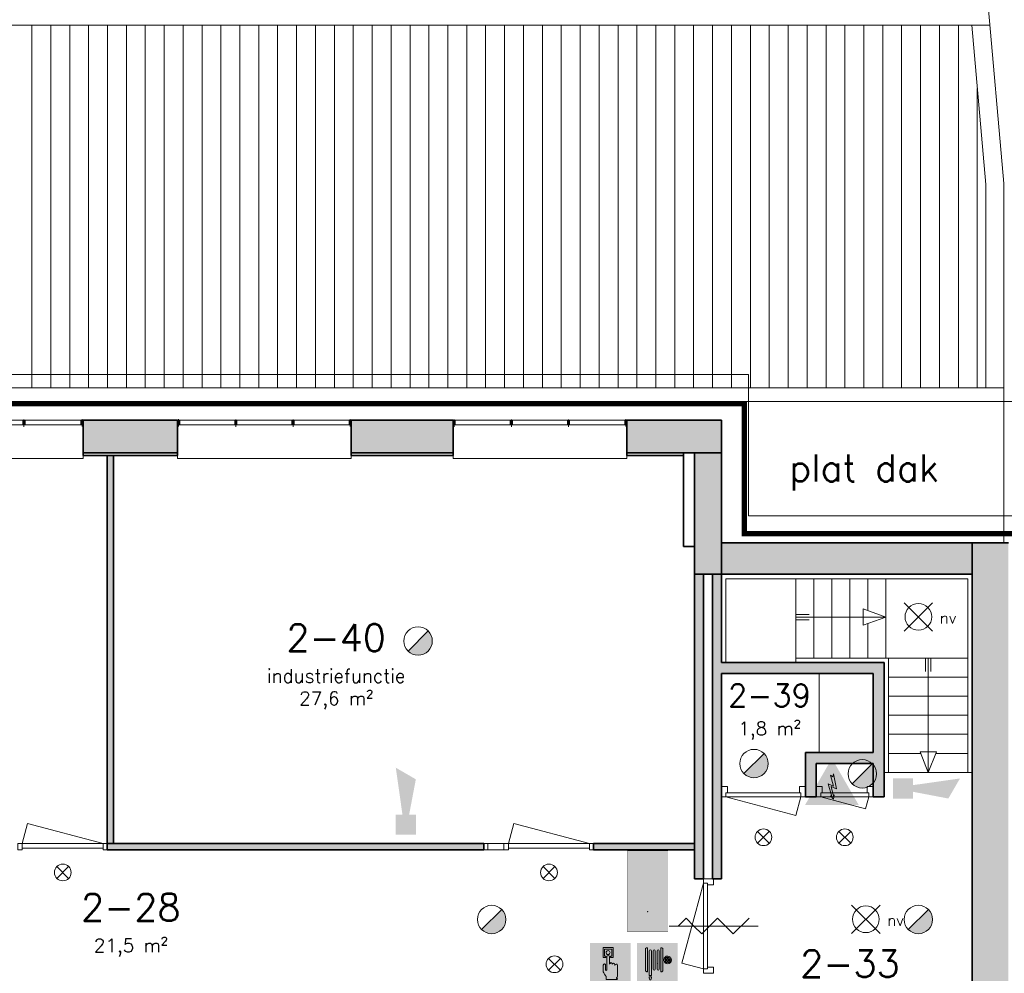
# Model space of a CAD drawing. Header units: millimetres. Extents: x -13022 to 1371524, y -38729 to 632593.
# Tile 335 of 381: x 826556 to 837492, y 577403 to 587990. Entities that reach past the tile are written whole.
import ezdxf

# ---------------------------------------------------------------- set-up
doc = ezdxf.new("R2010")
doc.units = ezdxf.units.MM
doc.header["$LTSCALE"] = 35
doc.linetypes.add('AI9-LType1', pattern=[1.69333, 0.846665, -0.846665])
doc.layers.add('2D elementen', color=7, linetype='Continuous')
for name, color, linetype, lineweight in [('A LIJN 1', 1, 'Continuous', 20), ('A LIJN 2', 2, 'Continuous', 35), ('A LIJN 5', 5, 'Continuous', 13), ('A LIJN 9', 252, 'Continuous', 18), ('A OPMER', 10, 'Continuous', 50), ('Al65----_beveiliging-inst', 92, 'Continuous', 9), ('B95 tekst', 7, 'Continuous', 25), ('brandveiligheid voorzieningen', 10, 'Continuous', 9)]:
    doc.layers.add(name, color=color, linetype=linetype, lineweight=lineweight)
doc.styles.add('Algemeen', font='simplex.shx', dxfattribs={"height": 2.5})

# ---------------------------------------------------------------- blocks, each defined once
blk = doc.blocks.new('Brandmelder')
at = {"layer": 'brandveiligheid voorzieningen'}
blk.add_hatch(color=256, dxfattribs=at).paths.add_polyline_path([(76.62, -89.8, 0.198912), (75.85, -87.94), (72.13, -91.66, 0.668179)])
blk.add_line((72.13, -91.66), (75.85, -87.94), dxfattribs=at)
blk.add_circle((73.99, -89.8), 2.63, dxfattribs=at)
blk = doc.blocks.new('Nevenindicator')
at = {"layer": 'Al65----_beveiliging-inst', "color": 92, "ltscale": 0.7}
for p, q in [((159.19, -81.94), (161.37, -79.75)), ((159.19, -79.75), (161.37, -81.94))]:
    blk.add_line(p, q, dxfattribs=at)
blk.add_circle((160.28, -80.84), 1.55, dxfattribs=at)
blk = doc.blocks.new('Signaalgever (akoestisch)')
at = {"layer": 'Al65----_beveiliging-inst', "color": 10, "linetype": 'Continuous'}
for points in [[(3.71, 0), (3.71, 3.71), (0, 0), (0, 3.71)], [(10.23, 0), (12.38, 3.71), (3.71, 1.24), (3.71, 2.48)]]:
    blk.add_solid(points, dxfattribs=at)
blk = doc.blocks.new('Brandslanghaspel')
at = {"layer": 'brandveiligheid voorzieningen', "true_color": 0xffffff}
h = blk.add_hatch(color=7, dxfattribs=at)
h.paths.add_polyline_path([(-1.8131, 2.183), (-1.9809, 2.183), (-2.1753, 2.364), (-2.1753, 6.484), (-1.9926, 6.664), (-1.8131, 6.664)])
edge = h.paths.add_edge_path()
edge.add_arc((0.1717, 6.0972), 0.1929, 92.01096, 177.98904)
edge.add_line((-0.0211, 6.104), (-0.0214, 6.104))
edge.add_line((-0.0214, 6.104), (-0.0214, 2.702))
edge.add_line((-0.0214, 2.702), (-0.0211, 2.702))
edge.add_arc((0.1723, 2.7114), 0.1936, 182.797634, 267.821774)
edge.add_arc((0.1573, 2.7114), 0.1935, 272.254329, 357.218746)
edge.add_line((0.3506, 2.702), (0.3515, 2.702))
edge.add_line((0.3515, 2.702), (0.3515, 6.104))
edge.add_line((0.3515, 6.104), (0.3506, 6.104))
edge.add_arc((0.1577, 6.0971), 0.193, 2.044103, 87.86341)
edge = h.paths.add_edge_path()
edge.add_arc((-0.5787, 6.0971), 0.1931, 92.060571, 177.939429)
edge.add_line((-0.7716, 6.104), (-0.772, 6.104))
edge.add_line((-0.772, 6.104), (-0.772, 2.702))
edge.add_line((-0.772, 2.702), (-0.7716, 2.702))
edge.add_arc((-0.5779, 2.7118), 0.194, 182.897198, 267.72221)
edge.add_arc((-0.5933, 2.7119), 0.194, 272.272353, 357.077445)
edge.add_line((-0.3995, 2.702), (-0.3992, 2.702))
edge.add_line((-0.3992, 2.702), (-0.3992, 6.104))
edge.add_line((-0.3992, 6.104), (-0.3995, 6.104))
edge.add_arc((-0.5926, 6.0969), 0.1933, 2.115671, 87.915125)
edge = h.paths.add_edge_path()
edge.add_arc((-1.2963, 6.0968), 0.1933, 91.999029, 177.877887)
edge.add_line((-1.4894, 6.104), (-1.4894, 1.535))
edge.add_line((-1.4894, 1.535), (-1.1166, 1.535))
edge.add_line((-1.1166, 1.535), (-1.1166, 6.104))
edge.add_line((-1.1166, 6.104), (-1.1173, 6.104))
edge.add_arc((-1.3103, 6.097), 0.1931, 2.063956, 87.843556)
h.paths.add_polyline_path([(-1.1151, 1.102), (-1.1833, 0.701), (-1.4224, 0.701), (-1.4903, 1.105), (-1.4903, 1.263), (-1.1151, 1.263)])
edge = h.paths.add_edge_path()
edge.add_line((1.0007, 4.4891), (1.0007, 6.484))
edge.add_line((1.0007, 6.484), (0.8176, 6.664))
edge.add_line((0.8176, 6.664), (0.6385, 6.664))
edge.add_line((0.6385, 6.664), (0.6385, 2.183))
edge.add_line((0.6385, 2.183), (0.8062, 2.183))
edge.add_line((0.8062, 2.183), (1.0007, 2.364))
edge.add_line((1.0007, 2.364), (1.0007, 4.285))
edge.add_line((1.0007, 4.285), (1.2228, 4.285))
edge.add_arc((1.8866, 4.3396), 0.666, 184.705084, 271.930478)
edge.add_arc((1.8807, 4.4237), 0.7502, 272.163802, 357.883832)
edge.add_arc((1.8818, 4.3683), 0.7492, 2.116162, 87.915616)
edge.add_arc((1.9315, 4.3762), 0.7412, 91.743139, 171.242832)
edge.add_arc((1.0182, -221.511), 226, 89.954163, 90.004437)
edge = h.paths.add_edge_path(flags=16)
edge.add_line((1.8026, 4.285), (1.8026, 3.9))
edge.add_arc((1.921, 4.4072), 0.5208, 193.569519, 256.860438, ccw=False)
edge.add_line((1.4147, 4.285), (1.8026, 4.285))
edge = h.paths.add_edge_path(flags=16)
edge.add_line((1.8026, 4.891), (1.8026, 4.489))
edge.add_line((1.8026, 4.489), (1.4112, 4.489))
edge.add_arc((1.9212, 4.384), 0.5207, 103.167599, 168.363278, ccw=False)
edge = h.paths.add_edge_path(flags=16)
edge.add_arc((1.8987, 4.3853), 0.5189, 11.524706, 78.048247)
edge.add_line((2.0062, 4.893), (2.0062, 4.489))
edge.add_line((2.0062, 4.489), (2.4072, 4.489))
edge = h.paths.add_edge_path(flags=16)
edge.add_arc((1.8971, 4.4077), 0.5212, 282.079218, 346.387144)
edge.add_line((2.4037, 4.285), (2.0062, 4.285))
edge.add_line((2.0062, 4.285), (2.0062, 3.898))
at = {"layer": 'Al65----_beveiliging-inst', "color": 7, "true_color": 0xffffff}
blk.add_solid([(-3.75, 0), (3.75, 0), (-3.75, 7.5), (3.75, 7.5)], dxfattribs=at)
blk.add_solid([(-3.75, 0), (3.75, 0), (-3.75, 7.5), (3.75, 7.5)], dxfattribs=at)
at = {"layer": 'Al65----_beveiliging-inst', "color": 10}
blk.add_solid([(-3.5, 0.25), (3.5, 0.25), (-3.5, 7.25), (3.5, 7.25)], dxfattribs=at)
at = {"layer": 'brandveiligheid voorzieningen', "color": 7, "true_color": 0xffffff}
for points in [[(-2.1753, 6.484), (-1.9926, 6.664)], [(-2.1753, 2.364), (-2.1753, 6.484)], [(-1.9926, 6.664), (-1.8131, 6.664)], [(-1.8131, 6.664), (-1.8131, 2.183)], [(-1.4894, 6.104), (-1.4894, 1.535)], [(-1.1166, 6.104), (-1.1173, 6.104)], [(-1.1166, 1.535), (-1.1166, 6.104)], [(-0.7716, 6.104), (-0.772, 6.104)], [(-0.772, 6.104), (-0.772, 2.702)], [(-0.3992, 6.104), (-0.3995, 6.104)], [(-0.3992, 2.702), (-0.3992, 6.104)], [(-0.0211, 6.104), (-0.0214, 6.104)], [(-0.0214, 6.104), (-0.0214, 2.702)], [(0.3515, 6.104), (0.3506, 6.104)], [(0.3515, 2.702), (0.3515, 6.104)], [(0.8176, 6.664), (0.6385, 6.664)], [(0.6385, 6.664), (0.6385, 2.183)], [(1.0007, 6.484), (0.8176, 6.664)], [(1.0007, 4.4891), (1.0007, 6.484)], [(1.0007, 2.364), (1.0007, 4.285)], [(1.0007, 4.285), (1.2228, 4.285)], [(1.8026, 4.489), (1.4112, 4.489)], [(1.4147, 4.285), (1.8026, 4.285)], [(1.8026, 4.891), (1.8026, 4.489)], [(1.8026, 4.285), (1.8026, 3.9)], [(2.0062, 4.489), (2.0062, 4.893)], [(2.4072, 4.489), (2.0062, 4.489)], [(2.0062, 3.898), (2.0062, 4.285)], [(2.0062, 4.285), (2.4037, 4.285)], [(-1.9809, 2.183), (-2.1753, 2.364)], [(-1.8131, 2.183), (-1.9809, 2.183)], [(-0.772, 2.702), (-0.7716, 2.702)], [(-0.3995, 2.702), (-0.3992, 2.702)], [(-0.0214, 2.702), (-0.0211, 2.702)], [(0.3506, 2.702), (0.3515, 2.702)], [(0.6385, 2.183), (0.8062, 2.183)], [(0.8062, 2.183), (1.0007, 2.364)], [(-1.4903, 1.105), (-1.4903, 1.263)], [(-1.4903, 1.263), (-1.1151, 1.263)], [(-1.4224, 0.701), (-1.4903, 1.105)], [(-1.4894, 1.535), (-1.1166, 1.535)], [(-1.1833, 0.701), (-1.4224, 0.701)], [(-1.1151, 1.102), (-1.1833, 0.701)], [(-1.1151, 1.263), (-1.1151, 1.102)]]:
    blk.add_lwpolyline(points, dxfattribs=at)
for points in [[(-1.303, 6.29, 0.3933), (-1.4894, 6.104)], [(-1.1173, 6.104, 0.3928), (-1.303, 6.29)], [(-0.5856, 6.29, 0.3933), (-0.7716, 6.104)], [(-0.3995, 6.104, 0.3929), (-0.5856, 6.29)], [(0.1649, 6.29, 0.3938), (-0.0211, 6.104)], [(0.3506, 6.104, 0.393), (0.1649, 6.29)], [(1.199, 4.489, 0.00021936), (1.0007, 4.4891)], [(1.909, 5.117, 0.3615), (1.199, 4.489)], [(1.2228, 4.285, 0.4001), (1.909, 3.674)], [(1.4112, 4.489, -0.2924), (1.8026, 4.891)], [(1.8026, 3.9, -0.2834), (1.4147, 4.285)], [(2.6304, 4.396, 0.3929), (1.909, 5.117)], [(1.909, 3.674, 0.3925), (2.6304, 4.396)], [(2.0062, 4.893, -0.2987), (2.4072, 4.489)], [(2.4037, 4.285, -0.2882), (2.0062, 3.898)], [(-0.7716, 2.702, 0.388), (-0.5856, 2.518)], [(-0.5856, 2.518, 0.3879), (-0.3995, 2.702)], [(-0.0211, 2.702, 0.389), (0.1649, 2.518)], [(0.1649, 2.518, 0.3887), (0.3506, 2.702)]]:
    blk.add_lwpolyline(points, format="xyb", dxfattribs=at)
blk.add_point((0, 3.75), dxfattribs=at)
blk = doc.blocks.new('Handbrandmelder')
at = {"layer": 'brandveiligheid voorzieningen', "true_color": 0xffffff}
h = blk.add_hatch(color=7, dxfattribs=at)
h.paths.add_polyline_path([(-1.3623, 6.704), (-1.3623, 4.818), (-0.8616, 4.818), (-0.8616, 5.105), (-1.0867, 5.105), (-1.0867, 6.416), (0.2412, 6.416), (0.2412, 5.105), (0.0423, 5.105), (0.0423, 4.818), (0.5292, 4.818), (0.5292, 6.704)])
edge = h.paths.add_edge_path()
edge.add_line((-0.7744, 0.795), (1.2172, 0.795))
edge.add_arc((1.1848, 0.9151), 0.1244, 285.097845, 344.573813)
edge.add_arc((1.1955, 0.8747), 0.1095, 3.814851, 78.556999)
edge.add_arc((1.2155, 1.0811), 0.0991, 186.406081, 271.011898, ccw=False)
edge.add_arc((0.8951, 1.4295), 0.4225, 301.679206, 358.707701)
edge.add_line((1.3175, 1.42), (1.3175, 3.356))
edge.add_arc((1.0815, 3.3696), 0.2364, 356.700991, 450.505791)
edge.add_arc((1.0751, 3.3423), 0.2637, 89.061593, 168.70314)
edge.add_line((0.8165, 3.394), (0.8165, 3.518))
edge.add_arc((0.5556, 3.5071), 0.2611, 2.39047, 87.792584)
edge.add_arc((0.5705, 3.5064), 0.2616, 91.041001, 151.564737)
edge.add_line((0.3404, 3.631), (0.3404, 3.643))
edge.add_arc((0.0798, 3.6324), 0.2608, 2.337798, 87.799547)
edge.add_arc((0.0991, 3.6332), 0.26, 92.052962, 177.832561)
edge.add_line((-0.1607, 3.643), (-0.1607, 4.967))
edge.add_arc((-0.411, 4.968), 0.2503, 359.76141, 447.144807)
edge.add_arc((-0.3888, 4.9577), 0.2605, 92.124608, 177.943914)
edge.add_line((-0.6492, 4.967), (-0.6492, 2.557))
edge.add_arc((-0.7221, 2.5577), 0.0729, 299.050174, 359.424387, ccw=False)
edge.add_line((-0.6867, 2.494), (-0.7618, 2.457))
edge.add_line((-0.7618, 2.457), (-0.7868, 2.457))
edge.add_line((-0.7868, 2.457), (-0.8745, 2.569))
edge.add_line((-0.8745, 2.569), (-0.8745, 3.419))
edge.add_arc((-1.0861, 3.4433), 0.213, 353.435435, 446.970057)
edge.add_arc((-1.078, 3.4209), 0.2351, 89.220046, 180.466534)
edge.add_line((-1.3131, 3.419), (-1.3131, 2.282))
edge.add_line((-1.3131, 2.282), (-1.3131, 2.219))
edge.add_arc((0.9801, 3.0528), 2.4401, 199.980806, 224.025181)
edge.add_arc((-28.5646, 4.7292), 27.994, 352.668719, 353.081248, ccw=False)
edge.add_arc((-0.073, 1.0253), 0.7382, 169.723152, 198.178085)
edge = h.paths.add_edge_path(flags=17)
edge.add_arc((-0.4353, 5.7799), 0.3921, 271.833261, 357.970029)
edge.add_arc((-0.4345, 5.7425), 0.3917, 3.443844, 88.288775)
edge.add_arc((-0.4184, 5.7498), 0.3842, 90.654144, 177.583048)
edge.add_arc((-0.4087, 5.7816), 0.3939, 182.273303, 267.953611)
at = {"layer": 'Al65----_beveiliging-inst', "color": 7, "true_color": 0xffffff}
blk.add_solid([(-3.75, 0), (3.75, 0), (-3.75, 7.5), (3.75, 7.5)], dxfattribs=at)
at = {"layer": 'Al65----_beveiliging-inst', "color": 10}
blk.add_solid([(-3.5, 0.25), (3.5, 0.25), (-3.5, 7.25), (3.5, 7.25)], dxfattribs=at)
at = {"layer": 'brandveiligheid voorzieningen', "color": 7, "true_color": 0xffffff}
for points in [[(-1.3623, 6.704), (-1.3623, 4.818)], [(0.5292, 6.704), (-1.3623, 6.704)], [(-1.0867, 5.105), (-1.0867, 6.416)], [(-1.0867, 6.416), (0.2412, 6.416)], [(0.2412, 6.416), (0.2412, 5.105)], [(0.5292, 4.818), (0.5292, 6.704)], [(-1.3623, 4.818), (-0.8616, 4.818)], [(-0.8616, 5.105), (-1.0867, 5.105)], [(-0.8616, 4.818), (-0.8616, 5.105)], [(-0.6492, 4.967), (-0.6492, 2.557)], [(-0.1607, 3.643), (-0.1607, 4.967)], [(0.2412, 5.105), (0.0423, 5.105)], [(0.0423, 5.105), (0.0423, 4.818)], [(0.0423, 4.818), (0.5292, 4.818)], [(-1.3131, 3.419), (-1.3131, 2.282)], [(-1.3131, 2.282), (-1.3131, 2.219)], [(-0.8745, 2.569), (-0.8745, 3.419)], [(-0.7868, 2.457), (-0.8745, 2.569)], [(-0.7618, 2.457), (-0.7868, 2.457)], [(-0.6867, 2.494), (-0.7618, 2.457)], [(0.3404, 3.631), (0.3404, 3.643)], [(0.8165, 3.394), (0.8165, 3.518)], [(1.3175, 1.42), (1.3175, 3.356)], [(-0.7744, 0.795), (1.2172, 0.795)]]:
    blk.add_lwpolyline(points, dxfattribs=at)
for points in [[(-0.8023, 5.766, -0.3986), (-0.4228, 6.134)], [(-0.4228, 5.388, -0.3923), (-0.8023, 5.766)], [(-0.4228, 6.134, -0.3881), (-0.0435, 5.766)], [(-0.0435, 5.766, -0.3946), (-0.4228, 5.388)], [(-1.0748, 3.656, 0.4206), (-1.3131, 3.419)], [(-0.8745, 3.419, 0.4324), (-1.0748, 3.656)], [(-0.3985, 5.218, 0.393), (-0.6492, 4.967)], [(-0.1607, 4.967, 0.4009), (-0.3985, 5.218)], [(0.0898, 3.893, 0.3928), (-0.1607, 3.643)], [(0.3404, 3.643, 0.3912), (0.0898, 3.893)], [(0.5657, 3.768, 0.2704), (0.3404, 3.631)], [(0.8165, 3.518, 0.3909), (0.5657, 3.768)], [(-1.3131, 2.219, 0.1053), (-0.7744, 1.357)], [(-0.6492, 2.557, -0.2697), (-0.6867, 2.494)], [(1.0794, 3.606, 0.3622), (0.8165, 3.394)], [(1.3175, 3.356, 0.4338), (1.0794, 3.606)], [(-0.7994, 1.157, 0.1248), (-0.7744, 0.795)], [(-0.7744, 1.357, -0.0018), (-0.7994, 1.157)], [(1.117, 1.07, 0.2541), (1.3175, 1.42)], [(1.2172, 0.982, -0.3869), (1.117, 1.07)], [(1.3047, 0.882, 0.3382), (1.2172, 0.982)], [(1.2172, 0.795, 0.2655), (1.3047, 0.882)]]:
    blk.add_lwpolyline(points, format="xyb", dxfattribs=at)
blk.add_point((0, 3.75), dxfattribs=at)
blk = doc.blocks.new('Elektrische spanning')
at = {"layer": 'Al65----_beveiliging-inst'}
blk.add_hatch(color=50, dxfattribs=at).paths.add_polyline_path([(-4.38, 1.05), (4.38, 1.05), (0, 8.64)])
at = {"layer": 'brandveiligheid voorzieningen'}
h = blk.add_hatch(color=256, dxfattribs=at)
h.paths.add_polyline_path([(0, 10.74), (-6.2, 0), (6.2, 0)])
h.paths.add_polyline_path([(4.38, 1.05), (-4.38, 1.05), (0, 8.64)], flags=16)
blk.add_hatch(color=256, dxfattribs=at).paths.add_polyline_path([(0.39, 7.21), (0.22, 6.52), (-0.31, 6.91), (0.39, 4.34), (-0.84, 4.9), (0.02, 1.93), (-0.31, 2.1), (0.35, 1.35), (0.55, 2.33), (0.35, 2.02), (-0.17, 4.3), (1.1, 3.72)])
blk.add_lwpolyline([(0.39, 7.21), (0.22, 6.52), (-0.31, 6.91), (0.39, 4.34), (-0.84, 4.9), (0.02, 1.93), (-0.31, 2.1), (0.35, 1.35), (0.55, 2.33), (0.35, 2.02), (-0.17, 4.3), (1.1, 3.72), (0.39, 7.21)], close=True, dxfattribs=at)
blk = doc.blocks.new('Noodverlichting')
at = {"layer": 'Al65----_beveiliging-inst', "color": 92}
for p, q in [((164, -62.36), (158.75, -57.12)), ((158.75, -62.36), (164, -57.12))]:
    blk.add_line(p, q, dxfattribs=at)
blk.add_circle((161.38, -59.74), 2.47, dxfattribs=at)
at = {"layer": 'Al65----_beveiliging-inst', "color": 7, "style": 'Algemeen'}
blk.add_text('nv', height=2.063, dxfattribs=at).set_placement((165.33, -60.96))
blk = doc.blocks.new('Vluchtrichting rechtdoor of naar beneden')
at = {"layer": 'Al65----_beveiliging-inst', "linetype": 'Continuous', "true_color": 0xffffff}
h = blk.add_hatch(color=7, dxfattribs=at)
edge = h.paths.add_edge_path()
edge.add_arc((-2.1449, 5.962), 0.7575, 92.128042, 178.185477)
edge.add_arc((-2.1628, 5.9872), 0.7392, 180.090101, 191.562583)
edge.add_line((-2.887, 5.839), (-4.652, 5.839))
edge.add_line((-4.652, 5.839), (-5.698, 4.787))
edge.add_line((-5.698, 4.787), (-5.285, 4.372))
edge.add_line((-5.285, 4.372), (-4.41, 5.253))
edge.add_line((-4.41, 5.253), (-3.544, 5.253))
edge.add_line((-3.544, 5.253), (-5.527, 3.346))
edge.add_line((-5.527, 3.346), (-6.694, 3.346))
edge.add_line((-6.694, 3.346), (-6.694, 2.613))
edge.add_line((-6.694, 2.613), (-4.496, 2.613))
edge.add_line((-4.496, 2.613), (-4.136, 2.974))
edge.add_line((-4.136, 2.974), (-3.193, 2.026))
edge.add_line((-3.193, 2.026), (-3.193, 0.852))
edge.add_line((-3.193, 0.852), (-2.464, 0.852))
edge.add_line((-2.464, 0.852), (-2.464, 2.33))
edge.add_line((-2.464, 2.33), (-3.621, 3.493))
edge.add_line((-3.621, 3.493), (-3.192, 3.923))
edge.add_line((-3.192, 3.923), (-2.428, 3.154))
edge.add_line((-2.428, 3.154), (-2.033, 3.552))
edge.add_line((-2.033, 3.552), (-2.797, 4.321))
edge.add_line((-2.797, 4.321), (-2.317, 4.803))
edge.add_line((-2.317, 4.803), (-2.317, 5.267))
edge.add_line((-2.317, 5.267), (-2.173, 5.253))
edge.add_arc((-2.2013, 6.0112), 0.7587, 272.13837, 358.096609)
edge.add_arc((-2.2036, 5.9585), 0.7611, 2.072152, 87.692869)
for points in [[(1.1805, 2.889), (1.1805, 5.804), (0.5775, 5.804), (0.5775, 2.889), (-0.571, 2.889), (0.879, 1.421), (2.334, 2.889)], [(3.808, 1.106), (6.433, 1.106), (6.433, 6.344), (3.808, 6.344)]]:
    blk.add_hatch(color=7, dxfattribs=at).paths.add_polyline_path(points)
at = {"layer": 'Al65----_beveiliging-inst', "color": 7, "true_color": 0xffffff, "const_width": 0.05}
blk.add_lwpolyline([(-7.5, 0), (7.5, 0), (7.5, 7.5), (-7.5, 7.5)], close=True, dxfattribs=at)
at = {"layer": 'Al65----_beveiliging-inst', "color": 255}
blk.add_point((3.75, 3.75), dxfattribs=at)
at = {"layer": 'Al65----_beveiliging-inst', "color": 7, "true_color": 0xffffff}
blk.add_solid([(-7.5, 0), (7.5, 0), (-7.5, 7.5), (7.5, 7.5)], dxfattribs=at)
at = {"layer": 'Al65----_beveiliging-inst', "color": 92}
blk.add_solid([(-7.25, 0.25), (7.25, 0.25), (-7.25, 7.25), (7.25, 7.25)], dxfattribs=at)

msp = doc.modelspace()

# ---------------------------------------------------------------- hatches: boundary and pattern name
at = {"layer": 'A LIJN 9', "ltscale": 0.1}
h = msp.add_hatch(color=256, dxfattribs=at)
h.dxf.hatch_style = 1
h.paths.add_polyline_path([(831369.367, 583542.869), (830239.366, 583542.869), (830239.366, 583182.87), (831369.367, 583182.87)])
h.paths.add_polyline_path([(828309.366, 583542.869), (827260.359, 583542.869), (827260.359, 583182.87), (828309.366, 583182.87)])
h = msp.add_hatch(color=256, dxfattribs=at)
h.dxf.hatch_style = 1
h.paths.add_polyline_path([(834349.371, 583182.87), (834049.372, 583182.87), (834049.372, 581832.862), (834349.371, 581832.862)])
h.paths.add_polyline_path([(834349.371, 583542.869), (833299.368, 583542.869), (833299.368, 583182.87), (834349.371, 583182.87)])
h = msp.add_hatch(color=256, dxfattribs=at)
h.dxf.hatch_style = 1
h.paths.add_polyline_path([(831709.371, 578842.862), (827529.371, 578842.862), (827529.371, 578772.862), (831709.371, 578772.862)])
h.paths.add_polyline_path([(827599.371, 583152.862), (827529.371, 583152.862), (827529.371, 578842.862), (827599.371, 578842.862)])
h = msp.add_hatch(color=256, dxfattribs=at)
h.dxf.hatch_style = 1
h.paths.add_polyline_path([(837136.366, 582182.86), (834349.371, 582182.86), (834349.371, 581832.862), (837136.366, 581832.862)])
h = msp.add_hatch(color=256, dxfattribs=at)
h.dxf.hatch_style = 1
h.paths.add_polyline_path([(837536.367, 582182.86), (837136.366, 582182.86), (837136.366, 571832.863), (837536.367, 571832.863)])
h = msp.add_hatch(color=256, dxfattribs=at)
h.dxf.hatch_style = 1
h.paths.add_polyline_path([(834149.37, 581832.862), (834049.372, 581832.862), (834049.372, 578452.862), (834149.37, 578452.862)])
h.paths.add_polyline_path([(834049.372, 578842.862), (832929.373, 578842.862), (832929.373, 578772.862), (834049.372, 578772.862)])
h = msp.add_hatch(color=256, dxfattribs=at)
h.dxf.hatch_style = 1
h.paths.add_polyline_path([(836156.37, 580852.861), (834349.371, 580852.861), (834349.371, 581832.862), (834249.376, 581832.862), (834249.376, 578452.862), (834349.371, 578452.862), (834349.371, 580732.861), (836036.371, 580732.861), (836036.371, 579852.862), (835283.369, 579852.862), (835283.369, 579362.863), (835403.368, 579362.863), (835403.368, 579732.862), (836036.371, 579732.862), (836036.371, 579362.863), (836156.37, 579362.863)])

# ---------------------------------------------------------------- linework, layer by layer
at = {"layer": '2D elementen', "color": 3, "linetype": 'Continuous', "lineweight": 0}
for p, q in [((834349.371, 582182.86), (834349.371, 581832.862)), ((837136.366, 582182.86), (837136.366, 581832.862))]:
    msp.add_line(p, q, dxfattribs=at)
at = {"layer": 'A LIJN 1', "linetype": 'Continuous'}
for p, q in [((836358.907, 598927.85), (837485.216, 586170.93)), ((837330.099, 587927.851), (795227.593, 587927.851)), ((837285.219, 586162.114), (837129.324, 587927.851)), ((837285.219, 583902.849), (837285.219, 586162.114)), ((837485.216, 586170.93), (837485.216, 582182.86)), ((834649.37, 584052.852), (795227.593, 584052.852)), ((834649.37, 582482.862), (834649.37, 584052.852)), ((837485.216, 583902.849), (814953.451, 583902.849)), ((834575.453, 583902.849), (834275.45, 583902.849)), ((837619.482, 583752.851), (795277.592, 583752.851)), ((837836.37, 582482.862), (834649.37, 582482.862)), ((834399.374, 580852.861), (834399.374, 581782.863)), ((837086.37, 581782.863), (834399.374, 581782.863)), ((835174.49, 580902.862), (835174.49, 581782.863)), ((835374.502, 580902.862), (835374.502, 581782.863)), ((835574.499, 580902.862), (835574.499, 581782.863)), ((835774.496, 580902.862), (835774.496, 581782.863)), ((835974.493, 581430.66), (835974.493, 581782.863)), ((836174.49, 580902.862), (836174.49, 581782.863)), ((837086.37, 581782.863), (837086.37, 579632.862)), ((835924.49, 581448.859), (835924.49, 581266.872)), ((836174.49, 581357.866), (835924.49, 581448.859)), ((835174.49, 581387.862), (835324.491, 581387.862)), ((835174.49, 581357.864), (836174.49, 581357.864)), ((835174.49, 581327.863), (835324.491, 581327.863)), ((835924.49, 581266.872), (836174.49, 581357.866)), ((835974.493, 580902.862), (835974.493, 581285.072)), ((835174.49, 580902.862), (835174.49, 580852.861)), ((835174.49, 580902.862), (836206.369, 580902.862)), ((836206.369, 580902.862), (837086.37, 580902.862)), ((836206.369, 580902.862), (836206.369, 579632.862)), ((836616.365, 580902.862), (836616.365, 580752.861)), ((836646.368, 580902.862), (836646.368, 579632.862)), ((836676.363, 580902.862), (836676.363, 580752.861)), ((835436.373, 580732.862), (835436.373, 579852.862)), ((836206.369, 580691.195), (837086.37, 580691.195)), ((836206.369, 580479.529), (837086.37, 580479.529)), ((836206.369, 580267.862), (837086.37, 580267.862)), ((836206.369, 580056.196), (837086.37, 580056.196)), ((836206.369, 579844.529), (836561.441, 579844.529)), ((836737.36, 579861.196), (836555.376, 579861.196)), ((836555.376, 579861.196), (836646.368, 579632.862)), ((836646.368, 579632.862), (836737.36, 579861.196)), ((837086.37, 579844.529), (836731.294, 579844.529)), ((836206.369, 579632.862), (836156.37, 579632.862)), ((836206.369, 579632.862), (837086.37, 579632.862)), ((837086.37, 579632.862), (837136.366, 579632.862)), ((833957.266, 578015.328), (833869.776, 577927.861)), ((834044.721, 577927.861), (833957.266, 578015.324)), ((834307.108, 578015.328), (834132.177, 577840.397)), ((834307.108, 578015.328), (834482.038, 577840.397)), ((834656.969, 578015.328), (834482.038, 577840.397)), ((834756.971, 577927.861), (833769.773, 577927.861)), ((834132.177, 577840.397), (834044.721, 577927.861))]:
    msp.add_line(p, q, dxfattribs=at)
at = {"layer": 'A LIJN 2'}
for p, q in [((827260.359, 583542.869), (828309.366, 583542.869)), ((827260.359, 583542.869), (827260.359, 583182.87)), ((828309.366, 583542.869), (828309.366, 583182.87)), ((830239.366, 583542.869), (831369.367, 583542.869)), ((830239.366, 583542.869), (830239.366, 583182.87)), ((831369.367, 583542.869), (831369.367, 583182.87)), ((833299.368, 583542.869), (834349.371, 583542.869)), ((833299.368, 583542.869), (833299.368, 583182.87)), ((834349.371, 583542.869), (834349.371, 583182.87)), ((827260.359, 583182.87), (827260.359, 583152.862)), ((827260.359, 583182.87), (828309.366, 583182.87)), ((828309.366, 583152.862), (828309.366, 583182.87)), ((830239.366, 583182.87), (830239.366, 583152.862)), ((830239.366, 583182.87), (831369.367, 583182.87)), ((831369.367, 583152.862), (831369.367, 583182.87)), ((833299.368, 583182.87), (833299.368, 583152.862)), ((833299.368, 583182.87), (834349.371, 583182.87)), ((833929.373, 583182.87), (833929.373, 582142.862)), ((834049.372, 583182.87), (834049.372, 581832.862)), ((834349.371, 583182.87), (834049.372, 583182.87)), ((834349.371, 583182.87), (834349.371, 581832.862)), ((827260.359, 583152.862), (828309.366, 583152.862)), ((827529.371, 583152.862), (827529.371, 578842.862)), ((827599.371, 583152.862), (827529.371, 583152.862)), ((827599.371, 583152.862), (827599.371, 578842.862)), ((827599.371, 583152.862), (827599.371, 583152.851)), ((830239.366, 583152.862), (831369.367, 583152.862)), ((833299.368, 583152.862), (833929.373, 583152.862)), ((834049.372, 582142.862), (833929.373, 582142.862)), ((837136.366, 582182.86), (834349.371, 582182.86)), ((837136.366, 582182.86), (837136.366, 571832.863)), ((837536.367, 582182.86), (837136.366, 582182.86)), ((834049.372, 581832.862), (834049.372, 578452.862)), ((834349.371, 581832.862), (834049.372, 581832.862)), ((834149.37, 581832.862), (834149.37, 578452.862)), ((834249.376, 581832.862), (834249.376, 578452.862)), ((834349.371, 580852.861), (834349.371, 581832.862)), ((837136.366, 581832.862), (834349.371, 581832.862)), ((836156.37, 580852.861), (834349.371, 580852.861)), ((836156.37, 579362.863), (836156.37, 580852.861)), ((836036.371, 580732.861), (834349.371, 580732.861)), ((834349.371, 578452.862), (834349.371, 580732.861)), ((836036.371, 579852.862), (836036.371, 580732.861)), ((835283.369, 579852.862), (836036.371, 579852.862)), ((835283.369, 579362.863), (835283.369, 579852.862)), ((835403.368, 579732.862), (836036.371, 579732.862)), ((835403.368, 579362.863), (835403.368, 579732.862)), ((836036.371, 579362.863), (836036.371, 579732.862)), ((835283.369, 579362.863), (835403.368, 579362.863)), ((836156.37, 579362.863), (836036.371, 579362.863)), ((827529.371, 578842.862), (831709.371, 578842.862)), ((827529.371, 578842.862), (827529.371, 578772.862)), ((831709.371, 578842.862), (831709.371, 578772.862)), ((832929.373, 578842.862), (834049.372, 578842.862)), ((832929.373, 578842.862), (832929.373, 578772.862)), ((827529.371, 578772.862), (831709.371, 578772.862)), ((832929.373, 578772.862), (834049.372, 578772.862)), ((834149.37, 578452.862), (834049.372, 578452.862)), ((834349.371, 578452.862), (834249.376, 578452.862))]:
    msp.add_line(p, q, dxfattribs=at)
at = {"layer": 'A LIJN 5', "linetype": 'Continuous'}
for p, q in [((825988.356, 583545.87), (826573.359, 583545.87)), ((826603.357, 583553.295), (826603.357, 583471.426)), ((827203.36, 583545.87), (826633.356, 583545.87)), ((827248.358, 583473.984), (827248.358, 583556.326)), ((828321.367, 583475.605), (828321.367, 583554.085)), ((828351.374, 583545.87), (828926.704, 583545.87)), ((828956.703, 583553.295), (828956.703, 583471.426)), ((828986.702, 583545.87), (829562.036, 583545.87)), ((829592.035, 583553.295), (829592.035, 583471.426)), ((830182.367, 583545.87), (829622.034, 583545.87)), ((830227.365, 583473.984), (830227.365, 583556.326)), ((831381.368, 583553.295), (831381.368, 583471.426)), ((831411.375, 583545.87), (831986.704, 583545.87)), ((832016.702, 583553.295), (832016.702, 583471.426)), ((832046.701, 583545.87), (832622.038, 583545.87)), ((832652.036, 583553.295), (832652.036, 583471.426)), ((833242.369, 583545.87), (832682.035, 583545.87)), ((833287.367, 583473.984), (833287.367, 583556.326)), ((826591.356, 583490.869), (825970.358, 583490.869)), ((827236.357, 583490.869), (826615.358, 583490.869)), ((828944.702, 583490.869), (828333.368, 583490.869)), ((829580.034, 583490.869), (828968.704, 583490.869)), ((830215.364, 583490.869), (829604.036, 583490.869)), ((832004.701, 583490.869), (831393.37, 583490.869)), ((832640.035, 583490.869), (832028.704, 583490.869)), ((833275.366, 583490.869), (832664.038, 583490.869)), ((825301.359, 583117.862), (827260.359, 583117.862)), ((827260.359, 583117.862), (827260.359, 583152.862)), ((828309.366, 583117.862), (828309.366, 583152.862)), ((828309.366, 583117.862), (830239.366, 583117.862)), ((830239.366, 583117.862), (830239.366, 583152.862)), ((831369.367, 583117.862), (831369.367, 583152.862)), ((831369.367, 583117.862), (833299.368, 583117.862)), ((833299.368, 583117.862), (833299.368, 583152.862)), ((835177.503, 579154.362), (834399.366, 579362.863)), ((834399.37, 579362.863), (835233.37, 579362.863)), ((834416.372, 579407.861), (835216.371, 579407.861)), ((835233.37, 579362.863), (835177.503, 579154.362)), ((835950.666, 579229.611), (835453.363, 579362.863)), ((835453.367, 579362.863), (835986.372, 579362.863)), ((835470.369, 579407.861), (835969.373, 579407.861)), ((835986.372, 579362.863), (835950.666, 579229.611)), ((826644.655, 579067.862), (826584.362, 578842.862)), ((827484.371, 578842.854), (826644.655, 579067.862)), ((832044.657, 579067.862), (831984.365, 578842.862)), ((832884.374, 578842.854), (832044.657, 579067.862)), ((827484.373, 578842.862), (826584.364, 578842.862)), ((831754.37, 578842.862), (831934.37, 578842.862)), ((832884.374, 578842.862), (831984.365, 578842.862)), ((826584.36, 578792.859), (827484.373, 578792.863)), ((831754.37, 578772.863), (831934.37, 578772.863)), ((831984.361, 578792.859), (832884.374, 578792.863)), ((833911.875, 577516.496), (834149.359, 578402.865)), ((834149.366, 577452.861), (834149.359, 578402.861)), ((834194.368, 577469.863), (834194.361, 578385.863)), ((834149.366, 577452.861), (833911.875, 577516.496))]:
    msp.add_line(p, q, dxfattribs=at)
for points, invisible_edges in [([(826573.359, 583542.869), (826591.356, 583542.869), (826573.359, 583545.87)], 2), ([(826633.356, 583545.87), (826573.359, 583545.87), (826612.352, 583542.869)], 14), ([(826612.352, 583542.869), (826573.359, 583545.87), (826594.355, 583542.869)], 3), ([(826594.355, 583493.87), (826594.355, 583542.869), (826591.356, 583542.869)], 14), ([(826591.356, 583542.869), (826591.356, 583490.869), (826594.355, 583493.87)], 14), ([(826612.352, 583542.869), (826612.352, 583493.87), (826615.358, 583542.869)], 14), ([(826615.358, 583490.869), (826615.358, 583542.869), (826612.352, 583493.87)], 14), ([(826633.356, 583545.87), (826615.358, 583542.869), (826633.356, 583542.869)], 1), ([(827203.36, 583542.869), (827236.357, 583542.869), (827203.36, 583545.87)], 2), ([(827293.356, 583545.87), (827203.36, 583545.87), (827239.363, 583542.869)], 14), ([(827236.357, 583542.869), (827236.357, 583490.869), (827239.363, 583493.87)], 14), ([(827236.357, 583542.869), (827239.363, 583493.87), (827239.363, 583542.869)], 13), ([(827257.36, 583542.869), (827293.356, 583545.87), (827239.363, 583542.869)], 3), ([(827260.359, 583490.869), (827260.359, 583542.869), (827257.36, 583493.87)], 14), ([(827257.36, 583542.869), (827257.36, 583493.87), (827260.359, 583542.869)], 14), ([(827260.359, 583542.869), (827293.356, 583542.869), (827293.356, 583545.87)], 12), ([(828366.365, 583545.87), (828276.369, 583545.87), (828312.364, 583542.869)], 14), ([(828309.366, 583542.869), (828276.369, 583545.87), (828276.369, 583542.869)], 1), ([(828309.366, 583542.869), (828312.364, 583493.87), (828312.364, 583542.869)], 13), ([(828309.366, 583542.869), (828309.366, 583490.869), (828312.364, 583493.87)], 14), ([(828330.37, 583542.869), (828366.365, 583545.87), (828312.364, 583542.869)], 3), ([(828333.368, 583490.869), (828333.368, 583542.869), (828330.37, 583493.87)], 14), ([(828333.368, 583542.869), (828330.37, 583542.869), (828330.37, 583493.87)], 13), ([(828333.368, 583542.869), (828366.365, 583542.869), (828366.365, 583545.87)], 12), ([(828926.704, 583542.869), (828944.702, 583542.869), (828926.704, 583545.87)], 2), ([(828926.704, 583545.87), (828947.7, 583542.869), (828965.706, 583542.869)], 13), ([(828986.702, 583545.87), (828926.704, 583545.87), (828965.706, 583542.869)], 14), ([(828944.702, 583542.869), (828944.702, 583490.869), (828947.7, 583493.87)], 14), ([(828947.7, 583493.87), (828947.7, 583542.869), (828944.702, 583542.869)], 14), ([(828965.706, 583493.87), (828968.704, 583542.869), (828965.706, 583542.869)], 3), ([(828965.706, 583493.87), (828968.704, 583490.869), (828968.704, 583542.869)], 13), ([(828986.702, 583545.87), (828968.704, 583542.869), (828986.702, 583542.869)], 1), ([(829601.03, 583542.869), (829562.036, 583545.87), (829583.032, 583542.869)], 3), ([(829601.03, 583542.869), (829622.034, 583545.87), (829562.036, 583545.87)], 13), ([(829562.036, 583542.869), (829580.034, 583542.869), (829562.036, 583545.87)], 2), ([(829580.034, 583542.869), (829580.034, 583490.869), (829583.032, 583493.87)], 14), ([(829583.032, 583493.87), (829583.032, 583542.869), (829580.034, 583542.869)], 14), ([(829604.036, 583490.869), (829604.036, 583542.869), (829601.03, 583493.87)], 14), ([(829601.03, 583542.869), (829601.03, 583493.87), (829604.036, 583542.869)], 14), ([(829604.036, 583542.869), (829622.034, 583542.869), (829622.034, 583545.87)], 12), ([(830215.364, 583542.869), (830182.367, 583545.87), (830182.367, 583542.869)], 1), ([(830182.367, 583545.87), (830218.37, 583542.869), (830272.364, 583545.87)], 3), ([(830215.364, 583542.869), (830215.364, 583490.869), (830218.37, 583493.87)], 14), ([(830215.364, 583542.869), (830218.37, 583493.87), (830218.37, 583542.869)], 13), ([(830272.364, 583545.87), (830218.37, 583542.869), (830236.368, 583542.869)], 13), ([(830239.366, 583490.869), (830239.366, 583542.869), (830236.368, 583493.87)], 14), ([(830239.366, 583542.869), (830236.368, 583542.869), (830236.368, 583493.87)], 13), ([(830239.366, 583542.869), (830272.364, 583542.869), (830272.364, 583545.87)], 12), ([(831351.37, 583545.87), (831351.37, 583542.869), (831369.367, 583542.869)], 12), ([(831351.37, 583545.87), (831372.373, 583542.869), (831411.375, 583545.87)], 3), ([(831369.367, 583542.869), (831369.367, 583490.869), (831372.373, 583493.87)], 14), ([(831372.373, 583493.87), (831372.373, 583542.869), (831369.367, 583542.869)], 14), ([(831411.375, 583545.87), (831372.373, 583542.869), (831390.371, 583542.869)], 13), ([(831390.371, 583493.87), (831393.37, 583490.869), (831393.37, 583542.869)], 13), ([(831390.371, 583493.87), (831393.37, 583542.869), (831390.371, 583542.869)], 3), ([(831411.375, 583545.87), (831393.37, 583542.869), (831411.375, 583542.869)], 1), ([(831986.704, 583545.87), (832007.7, 583542.869), (832025.705, 583542.869)], 13), ([(832004.701, 583542.869), (831986.704, 583545.87), (831986.704, 583542.869)], 1), ([(832046.701, 583545.87), (831986.704, 583545.87), (832025.705, 583542.869)], 14), ([(832004.701, 583542.869), (832007.7, 583493.87), (832007.7, 583542.869)], 13), ([(832004.701, 583542.869), (832004.701, 583490.869), (832007.7, 583493.87)], 14), ([(832028.704, 583542.869), (832025.705, 583542.869), (832025.705, 583493.87)], 13), ([(832028.704, 583490.869), (832028.704, 583542.869), (832025.705, 583493.87)], 14), ([(832046.701, 583545.87), (832028.704, 583542.869), (832046.701, 583542.869)], 1), ([(832661.032, 583542.869), (832682.035, 583545.87), (832622.038, 583545.87)], 13), ([(832622.038, 583542.869), (832640.035, 583542.869), (832622.038, 583545.87)], 2), ([(832661.032, 583542.869), (832622.038, 583545.87), (832643.034, 583542.869)], 3), ([(832640.035, 583542.869), (832640.035, 583490.869), (832643.034, 583493.87)], 14), ([(832640.035, 583542.869), (832643.034, 583493.87), (832643.034, 583542.869)], 13), ([(832661.032, 583542.869), (832661.032, 583493.87), (832664.038, 583542.869)], 14), ([(832664.038, 583490.869), (832664.038, 583542.869), (832661.032, 583493.87)], 14), ([(832664.038, 583542.869), (832682.035, 583542.869), (832682.035, 583545.87)], 12), ([(833242.369, 583542.869), (833275.366, 583542.869), (833242.369, 583545.87)], 2), ([(833242.369, 583545.87), (833278.372, 583542.869), (833332.365, 583545.87)], 3), ([(833278.372, 583493.87), (833278.372, 583542.869), (833275.366, 583542.869)], 14), ([(833278.372, 583493.87), (833275.366, 583542.869), (833275.366, 583490.869)], 13), ([(833296.369, 583542.869), (833332.365, 583545.87), (833278.372, 583542.869)], 3), ([(833299.368, 583490.869), (833299.368, 583542.869), (833296.369, 583493.87)], 14), ([(833296.369, 583542.869), (833296.369, 583493.87), (833299.368, 583542.869)], 14), ([(833299.368, 583542.869), (833332.365, 583542.869), (833332.365, 583545.87)], 12), ([(826591.356, 583490.869), (826615.358, 583490.869), (826612.352, 583493.87)], 14), ([(826591.356, 583490.869), (826612.352, 583493.87), (826594.355, 583493.87)], 13), ([(827236.357, 583490.869), (827260.359, 583490.869), (827239.363, 583493.87)], 14), ([(827239.363, 583493.87), (827260.359, 583490.869), (827257.36, 583493.87)], 3), ([(828309.366, 583490.869), (828333.368, 583490.869), (828312.364, 583493.87)], 14), ([(828333.368, 583490.869), (828330.37, 583493.87), (828312.364, 583493.87)], 13), ([(828944.702, 583490.869), (828968.704, 583490.869), (828947.7, 583493.87)], 14), ([(828947.7, 583493.87), (828968.704, 583490.869), (828965.706, 583493.87)], 3), ([(829601.03, 583493.87), (829583.032, 583493.87), (829580.034, 583490.869)], 14), ([(829580.034, 583490.869), (829604.036, 583490.869), (829601.03, 583493.87)], 14), ([(830239.366, 583490.869), (830218.37, 583493.87), (830215.364, 583490.869)], 3), ([(830239.366, 583490.869), (830236.368, 583493.87), (830218.37, 583493.87)], 13), ([(831369.367, 583490.869), (831393.37, 583490.869), (831372.373, 583493.87)], 14), ([(831372.373, 583493.87), (831393.37, 583490.869), (831390.371, 583493.87)], 3), ([(832004.701, 583490.869), (832028.704, 583490.869), (832007.7, 583493.87)], 14), ([(832028.704, 583490.869), (832025.705, 583493.87), (832007.7, 583493.87)], 13), ([(832661.032, 583493.87), (832643.034, 583493.87), (832640.035, 583490.869)], 14), ([(832640.035, 583490.869), (832664.038, 583490.869), (832661.032, 583493.87)], 14), ([(833299.368, 583490.869), (833278.372, 583493.87), (833275.366, 583490.869)], 3), ([(833299.368, 583490.869), (833296.369, 583493.87), (833278.372, 583493.87)], 13), ([(834399.37, 579407.861), (834349.371, 579476.861), (834416.372, 579476.861)], 13), ([(834399.37, 579407.861), (834416.372, 579476.861), (834416.372, 579407.861)], 1), ([(835216.371, 579407.861), (835233.37, 579407.861), (835216.371, 579476.861)], 2), ([(835233.37, 579407.861), (835283.369, 579476.861), (835216.371, 579476.861)], 13), ([(835453.367, 579407.861), (835403.368, 579476.861), (835470.369, 579476.861)], 13), ([(835453.367, 579407.861), (835470.369, 579476.861), (835470.369, 579407.861)], 1), ([(835986.372, 579407.861), (836036.371, 579476.861), (835969.373, 579476.861)], 13), ([(835986.372, 579407.861), (835969.373, 579476.861), (835969.373, 579407.861)], 1), ([(834399.37, 579407.861), (834399.37, 579362.863), (834349.371, 579362.863)], 12), ([(835233.37, 579407.861), (835233.37, 579362.863), (835283.369, 579362.863)], 12), ([(835453.367, 579407.861), (835453.367, 579362.863), (835403.368, 579362.863)], 12), ([(835986.372, 579407.861), (835986.372, 579362.863), (836036.371, 579362.863)], 12), ([(834149.359, 578452.86), (834194.361, 578402.861), (834263.361, 578452.86)], 3), ([(834149.359, 578452.86), (834149.359, 578402.861), (834194.361, 578402.861)], 12), ([(834263.361, 578385.863), (834263.361, 578452.86), (834194.361, 578402.861)], 14), ([(834263.361, 578385.863), (834194.361, 578402.861), (834194.361, 578385.863)], 1), ([(834149.366, 577452.861), (834194.368, 577452.861), (834149.366, 577402.862)], 2), ([(834263.368, 577402.862), (834149.366, 577402.862), (834194.368, 577452.861)], 14), ([(834194.368, 577452.861), (834194.368, 577469.863), (834263.368, 577469.863)], 12), ([(834263.368, 577402.862), (834194.368, 577452.861), (834263.368, 577469.863)], 3)]:
    msp.add_3dface(points, dxfattribs=dict(at, invisible_edges=invisible_edges))
for points in [[(826612.352, 583542.869), (826594.355, 583542.869), (826594.355, 583493.87), (826612.352, 583493.87)], [(827257.36, 583542.869), (827239.363, 583542.869), (827239.363, 583493.87), (827257.36, 583493.87)], [(828965.706, 583542.869), (828947.7, 583542.869), (828947.7, 583493.87), (828965.706, 583493.87)], [(829601.03, 583542.869), (829583.032, 583542.869), (829583.032, 583493.87), (829601.03, 583493.87)], [(830236.368, 583542.869), (830218.37, 583542.869), (830218.37, 583493.87), (830236.368, 583493.87)], [(831390.371, 583542.869), (831372.373, 583542.869), (831372.373, 583493.87), (831390.371, 583493.87)], [(832025.705, 583542.869), (832007.7, 583542.869), (832007.7, 583493.87), (832025.705, 583493.87)], [(832661.032, 583542.869), (832643.034, 583542.869), (832643.034, 583493.87), (832661.032, 583493.87)], [(833296.369, 583542.869), (833278.372, 583542.869), (833278.372, 583493.87), (833296.369, 583493.87)], [(826584.362, 578772.862), (826534.368, 578772.862), (826534.368, 578842.862), (826584.362, 578842.862)], [(827529.371, 578772.862), (827484.371, 578772.862), (827484.371, 578842.862), (827529.371, 578842.862)], [(831754.373, 578772.862), (831754.373, 578842.862), (831709.371, 578842.862), (831709.371, 578772.862)], [(831984.365, 578772.862), (831934.37, 578772.862), (831934.37, 578842.862), (831984.365, 578842.862)], [(832929.373, 578772.862), (832884.374, 578772.862), (832884.374, 578842.862), (832929.373, 578842.862)]]:
    msp.add_3dface(points, dxfattribs=at)
at = {"layer": 'A LIJN 9', "linetype": 'Continuous'}
for p, q in [((826691.313, 587927.85), (826691.313, 583902.849)), ((826901.312, 587927.85), (826901.312, 583902.849)), ((827111.311, 587927.85), (827111.311, 583902.849)), ((827321.31, 587927.85), (827321.31, 583902.849)), ((827531.309, 587927.85), (827531.309, 583902.849)), ((827741.308, 587927.85), (827741.308, 583902.849)), ((827951.307, 587927.85), (827951.307, 583902.849)), ((828161.306, 587927.85), (828161.306, 583902.849)), ((828371.305, 587927.85), (828371.305, 583902.849)), ((828581.304, 587927.85), (828581.304, 583902.849)), ((828791.304, 587927.85), (828791.304, 583902.849)), ((829001.303, 587927.85), (829001.303, 583902.849)), ((829211.302, 587927.85), (829211.302, 583902.849)), ((829421.301, 587927.85), (829421.301, 583902.849)), ((829631.3, 587927.85), (829631.3, 583902.849)), ((829841.299, 587927.85), (829841.299, 583902.849)), ((830051.298, 587927.85), (830051.298, 583902.849)), ((830261.297, 587927.85), (830261.297, 583902.849)), ((830471.296, 587927.85), (830471.296, 583902.849)), ((830681.295, 587927.85), (830681.295, 583902.849)), ((830891.294, 587927.85), (830891.294, 583902.849)), ((831101.293, 587927.85), (831101.293, 583902.849)), ((831311.292, 587927.85), (831311.292, 583902.849)), ((831521.292, 587927.85), (831521.292, 583902.849)), ((831731.291, 587927.85), (831731.291, 583902.849)), ((831941.29, 587927.85), (831941.29, 583902.849)), ((832151.289, 587927.85), (832151.289, 583902.849)), ((832361.288, 587927.85), (832361.288, 583902.849)), ((832571.287, 587927.85), (832571.287, 583902.849)), ((832781.286, 587927.85), (832781.286, 583902.849)), ((832991.285, 587927.85), (832991.285, 583902.849)), ((833201.284, 587927.85), (833201.284, 583902.849)), ((833411.283, 587927.85), (833411.283, 583902.849)), ((833621.282, 587927.85), (833621.282, 583902.849)), ((833831.281, 587927.85), (833831.281, 583902.849)), ((834041.281, 587927.85), (834041.281, 583902.849)), ((834251.28, 587927.85), (834251.28, 583902.849)), ((834461.279, 587927.85), (834461.279, 583902.849)), ((834671.278, 587927.85), (834671.278, 583902.849)), ((834881.277, 587927.85), (834881.277, 583902.849)), ((835091.276, 587927.85), (835091.276, 583902.849)), ((835301.275, 587927.85), (835301.275, 583902.849)), ((835511.274, 587927.85), (835511.274, 583902.849)), ((835721.273, 587927.85), (835721.273, 583902.849)), ((835931.272, 587927.85), (835931.272, 583902.849)), ((836141.271, 587927.85), (836141.271, 583902.849)), ((836351.27, 587927.85), (836351.27, 583902.849)), ((836561.269, 587927.85), (836561.269, 583902.849)), ((836771.269, 587927.85), (836771.269, 583902.849)), ((836981.268, 587927.85), (836981.268, 583902.849)), ((837191.267, 587226.248), (837191.267, 583902.849))]:
    msp.add_line(p, q, dxfattribs=at)
at = {"layer": 'Al65----_beveiliging-inst', "color": 92, "linetype": 'AI9-LType1', "lineweight": 0, "ltscale": 0.1, "const_width": 60, "flags": 128}
msp.add_lwpolyline([(797590.394, 583726.265), (834603.786, 583726.265), (834603.786, 582284.76), (839074.032, 582284.76)], dxfattribs=at)

# ---------------------------------------------------------------- block references
at = {"ltscale": 0.1}
for name, p, xscale, yscale, zscale in [('Noodverlichting', (826854.348, 584944.666), 60, 60, 60), ('Elektrische spanning', (835576.59, 579272.185), 48, 48, 48), ('Signaalgever (akoestisch)', (836256.365, 579343.387), 60, 60, 60), ('Noodverlichting', (826271.039, 581587.157), 60, 60, 60)]:
    msp.add_blockref(name, p, dxfattribs=dict(at, xscale=xscale, yscale=yscale, zscale=zscale))
at = {"ltscale": 0.1, "xscale": 60, "yscale": 60, "zscale": 60, "rotation": 90}
msp.add_blockref('Signaalgever (akoestisch)', (830955.989, 578942.862), dxfattribs=at)
at = {"layer": 'A OPMER', "ltscale": 0.1, "xscale": 60, "yscale": 60, "zscale": 60, "rotation": 270}
msp.add_blockref('Vluchtrichting rechtdoor of naar beneden', (833306.606, 578312.949, -88999.999), dxfattribs=at)
at = {"layer": 'A OPMER', "ltscale": 0.1, "xscale": 60, "yscale": 60, "zscale": 60}
msp.add_blockref('Brandslanghaspel', (833638.429, 577287.488), dxfattribs=at)
at = {"layer": 'Al65----_beveiliging-inst', "xscale": 60, "yscale": 60, "zscale": 60}
for name, p in [('Brandmelder', (826541.453, 586480.14)), ('Brandmelder', (830272.166, 585119.567)), ('Brandmelder', (831474.512, 585005.432)), ('Nevenindicator', (825199.674, 583763.404)), ('Nevenindicator', (826103.174, 583763.404)), ('Nevenindicator', (817417.671, 583373.402)), ('Nevenindicator', (822817.671, 583373.402)), ('Brandmelder', (827358.874, 583388.455)), ('Brandmelder', (832097.602, 583388.455)), ('Handbrandmelder', (833116.446, 577287.488)), ('Nevenindicator', (822878.702, 582353.401))]:
    msp.add_blockref(name, p, dxfattribs=at)

# ---------------------------------------------------------------- texts
at = {"layer": 'B95 tekst', "style": 'Algemeen'}
msp.add_text('plat dak', height=300, dxfattribs=at).set_placement((835102.579, 582864.246))
at = {"layer": 'B95 tekst', "char_height": 300, "width": 4383.91272, "attachment_point": 2, "style": 'Algemeen'}
for s, insert in [('\\pt3600;2-40\\P{\\H0.5x;\\C1;industriefunctie\\P\\ptz;\\C256;27,6 m²}', (830071.044, 581279.72)), ('\\pt3600;{\\H0.83333x;2-39\\H0.6x;\\C1;\\P\\ptz;\\C256;1,8 m²}', (834884.092, 580612.655)), ('\\pt3600;2-28{\\H0.5x;\\C1;\\P\\ptz;\\C256;21,5 m²}', (827790.424, 578286.565)), ('\\pt3600;2-33{\\H0.5x;\\C1;\\P\\ptz;\\C256;9,9 m²}', (835777.055, 577660.372))]:
    msp.add_mtext(s, dxfattribs=dict(at, insert=insert))

doc.saveas('drawing.dxf')
